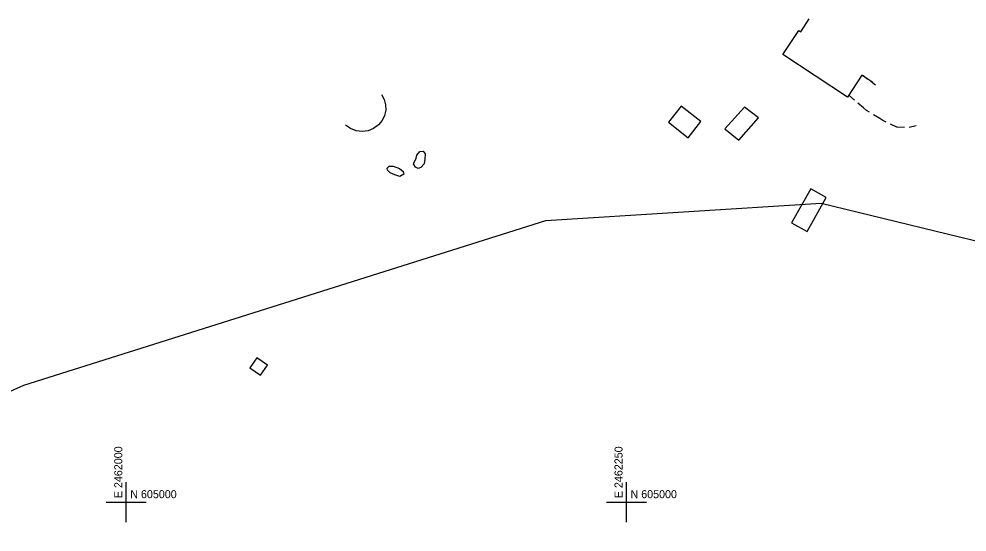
# Model space of a CAD drawing. Extents: x 2443269 to 2494951, y 591171 to 622130.
# Drawn here: x 2461946.4 to 2462420.2, y 604985.1 to 605241.4 of the extents above; entities that cross this region are included whole.
import ezdxf

# ---------------------------------------------------------------- set-up
doc = ezdxf.new("R2010")
doc.units = 0
for name, color, linetype in [('SURVEY - CONTROL - Grid', 7, 'Continuous'), ('SURVEY - CONTROL - Grid Text', 7, 'Continuous'), ('SURVEY - DRAINAGE - Area Shapes', 7, 'Continuous'), ('SURVEY - NON-TRANSPORTATION - Features', 7, 'Continuous'), ('SURVEY - TRANSPORTATION - Features', 7, 'Continuous')]:
    doc.layers.add(name, color=color, linetype=linetype)

msp = doc.modelspace()

# ---------------------------------------------------------------- linework, layer by layer
at = {"layer": 'SURVEY - CONTROL - Grid'}
for p, q in [((2462000, 604990), (2462000, 605010)), ((2462250, 604990), (2462250, 605010)), ((2462250, 604990), (2462250, 605010)), ((2461990, 605000), (2462010, 605000)), ((2462240, 605000), (2462260, 605000)), ((2462240, 605000), (2462260, 605000))]:
    msp.add_line(p, q, dxfattribs=at)
at = {"layer": 'SURVEY - DRAINAGE - Area Shapes'}
for points in [[(2461699.802, 604946.811), (2461948.759, 605058.451), (2462209.695, 605140.681), (2462347.245, 605149.404), (2462473.247, 605118.739), (2462639.239, 604980.206), (2462813.204, 604824.031), (2462826.669, 604809.207), (2462512.785, 604538.294), (2462060.635, 604143.095), (2461848.299, 603959.822)], [(2461699.802, 604946.811), (2461948.759, 605058.451), (2462209.695, 605140.681), (2462347.245, 605149.404), (2462473.247, 605118.739), (2462639.239, 604980.206), (2462813.204, 604824.031), (2462826.669, 604809.207), (2462404.086, 604443.772), (2462278.014, 604331.283), (2462060.635, 604143.095), (2461831.285, 603941.863)]]:
    msp.add_lwpolyline(points, dxfattribs=at)
at = {"layer": 'SURVEY - NON-TRANSPORTATION - Features'}
for points in [[(2462328.165, 605223.56), (2462336.098, 605235.591), (2462337.053, 605234.961), (2462341.289, 605241.382)], [(2462373.054, 605209.719), (2462367.66, 605213.275), (2462360.416, 605202.291), (2462328.165, 605223.56)], [(2462127.608, 605203.649), (2462128.912, 605201.226), (2462129.606, 605198.564), (2462129.649, 605195.813), (2462129.038, 605193.13), (2462127.81, 605190.668), (2462126.033, 605188.567)], [(2462126.033, 605188.567), (2462123.632, 605186.742), (2462120.847, 605185.582), (2462117.859, 605185.165), (2462114.863, 605185.516), (2462112.054, 605186.614), (2462109.613, 605188.387)]]:
    msp.add_lwpolyline(points, dxfattribs=at)
for points in [[(2462270.941, 605189.748), (2462280.77, 605182.087), (2462287.102, 605190.211), (2462277.273, 605197.871)], [(2462299.117, 605186.5), (2462306.079, 605180.824), (2462315.888, 605192.015), (2462308.92, 605197.314)], [(2462143.769, 605169.289), (2462144.937, 605171.838), (2462145.144, 605173.357), (2462146.683, 605175.237), (2462148.395, 605175.316), (2462149.33, 605173.977), (2462149.206, 605171.415), (2462148.799, 605168.951), (2462147.165, 605167.258), (2462145.83, 605166.704), (2462144.508, 605167.383), (2462143.668, 605168.626), (2462143.573, 605168.816)], [(2462133.307, 605167.789), (2462136.522, 605166.615), (2462138.31, 605165.171), (2462138.773, 605163.935), (2462136.765, 605162.721), (2462134.209, 605163.508), (2462131.942, 605164.479), (2462130.626, 605165.824), (2462130.446, 605166.776), (2462131.312, 605167.809), (2462131.598, 605167.901)], [(2462340.341, 605135.198), (2462349.858, 605152.13), (2462342.033, 605156.53), (2462332.516, 605139.597)], [(2462067.06, 605063.41), (2462070.577, 605068.495), (2462065.239, 605072.189), (2462061.722, 605067.104)]]:
    msp.add_lwpolyline(points, close=True, dxfattribs=at)
at = {"layer": 'SURVEY - TRANSPORTATION - Features'}
for p, q in [((2462370.586, 605211.17), (2462368.231, 605212.898)), ((2462368.231, 605212.898), (2462368.231, 605212.898)), ((2462374.412, 605208.364), (2462372.057, 605210.091)), ((2462363.895, 605200.903), (2462361.105, 605203.334)), ((2462361.105, 605203.334), (2462361.105, 605203.334)), ((2462368.428, 605196.953), (2462365.638, 605199.384)), ((2462369.855, 605195.709), (2462368.428, 605196.953)), ((2462371.4, 605194.773), (2462369.855, 605195.709)), ((2462376.544, 605191.659), (2462373.379, 605193.576)), ((2462378.155, 605190.683), (2462376.544, 605191.659)), ((2462379.789, 605189.889), (2462378.155, 605190.683)), ((2462385.147, 605187.284), (2462381.868, 605188.878)), ((2462385.201, 605187.282), (2462385.147, 605187.284)), ((2462388.898, 605187.12), (2462385.201, 605187.282)), ((2462394.776, 605188.065), (2462391.197, 605187.128))]:
    msp.add_line(p, q, dxfattribs=at)

# ---------------------------------------------------------------- texts
at = {"layer": 'SURVEY - CONTROL - Grid Text'}
for s, p in [('E 2462000', (2461998, 605002)), ('E 2462250', (2462248, 605002)), ('E 2462250', (2462248, 605002))]:
    msp.add_text(s, height=4, rotation=90, dxfattribs=at).set_placement(p)
for p in [(2462002, 605002), (2462252, 605002), (2462252, 605002)]:
    msp.add_text('N 605000', height=4, dxfattribs=at).set_placement(p)

doc.saveas('drawing.dxf')
